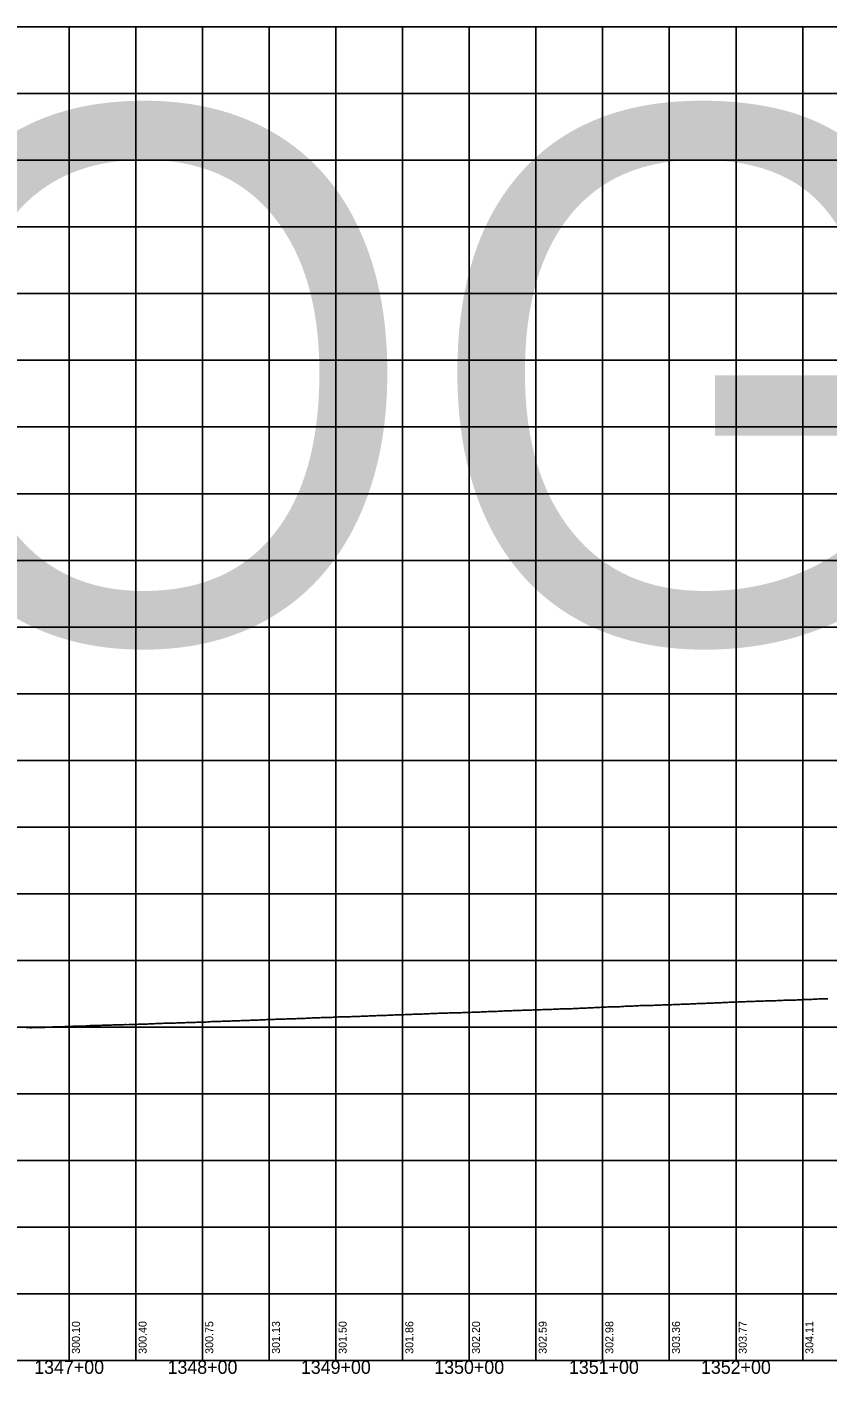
# Model space of a CAD drawing. Extents: x -90830 to 2015517, y -20856 to 836331.
# Drawn here: x 10192 to 10792, y 33641 to 34651 of the extents above; entities that cross this region are included whole.
import ezdxf

# ---------------------------------------------------------------- set-up
doc = ezdxf.new("R2010")
doc.units = 0
for name, color, linetype in [('Level 1', 7, 'Continuous'), ('RD_DDB_Profile_EX', 7, 'Continuous'), ('RD_DDB_StaTX', 7, 'Continuous'), ('RD_DDB_StripGrade', 7, 'Continuous'), ('RD_GPK_Profile_Cell', 7, 'Continuous')]:
    doc.layers.add(name, color=color, linetype=linetype)

msp = doc.modelspace()

# ---------------------------------------------------------------- linework, layer by layer
at = {"layer": 'Level 1'}
for p, q in [((9623.5, 34651.3), (11223.5, 34651.3)), ((10223.5, 34651.3), (10223.5, 34151.3)), ((10273.5, 34651.3), (10273.5, 34151.3)), ((10323.5, 34651.3), (10323.5, 34151.3)), ((10373.5, 34651.3), (10373.5, 34151.3)), ((10423.5, 34651.3), (10423.5, 34151.3)), ((10473.5, 34651.3), (10473.5, 34151.3)), ((10523.5, 34651.3), (10523.5, 34151.3)), ((10573.5, 34651.3), (10573.5, 34151.3)), ((10623.5, 34651.3), (10623.5, 34151.3)), ((10673.5, 34651.3), (10673.5, 34151.3)), ((10723.5, 34651.3), (10723.5, 34151.3)), ((10773.5, 34651.3), (10773.5, 34151.3)), ((9623.5, 34601.3), (11223.5, 34601.3)), ((9623.5, 34551.3), (11223.5, 34551.3)), ((9623.5, 34501.3), (11223.5, 34501.3)), ((9623.5, 34451.3), (11223.5, 34451.3)), ((9623.5, 34401.3), (11223.5, 34401.3)), ((9623.5, 34351.3), (11223.5, 34351.3)), ((9623.5, 34301.3), (11223.5, 34301.3)), ((9623.5, 34251.3), (11223.5, 34251.3)), ((9623.5, 34201.3), (11223.5, 34201.3)), ((9623.5, 34151.3), (11223.5, 34151.3)), ((9623.5, 34151.3), (11223.5, 34151.3)), ((10223.5, 34151.3), (10223.5, 33651.3)), ((10273.5, 34151.3), (10273.5, 33651.3)), ((10323.5, 34151.3), (10323.5, 33651.3)), ((10373.5, 34151.3), (10373.5, 33651.3)), ((10423.5, 34151.3), (10423.5, 33651.3)), ((10473.5, 34151.3), (10473.5, 33651.3)), ((10523.5, 34151.3), (10523.5, 33651.3)), ((10573.5, 34151.3), (10573.5, 33651.3)), ((10623.5, 34151.3), (10623.5, 33651.3)), ((10673.5, 34151.3), (10673.5, 33651.3)), ((10723.5, 34151.3), (10723.5, 33651.3)), ((10773.5, 34151.3), (10773.5, 33651.3)), ((9623.5, 34101.3), (11223.5, 34101.3)), ((9623.5, 34051.3), (11223.5, 34051.3)), ((9623.5, 34001.3), (11223.5, 34001.3)), ((9623.5, 33951.3), (11223.5, 33951.3)), ((9623.5, 33901.3), (11223.5, 33901.3)), ((9623.5, 33851.3), (11223.5, 33851.3)), ((9623.5, 33801.3), (11223.5, 33801.3)), ((9623.5, 33751.3), (11223.5, 33751.3)), ((9623.5, 33701.3), (11223.5, 33701.3)), ((9623.5, 33651.3), (11223.5, 33651.3))]:
    msp.add_line(p, q, dxfattribs=at)
at = {"layer": 'RD_DDB_Profile_EX'}
for points in [[(10685.3, 33918.5), (10686.3, 33918.6), (10687.3, 33918.6), (10688.3, 33918.6), (10689.3, 33918.7), (10690.3, 33918.7), (10691.3, 33918.8), (10692.3, 33918.8), (10693.3, 33918.8), (10694.3, 33918.9), (10695.3, 33918.9), (10696.3, 33918.9), (10697.3, 33918.9), (10698.3, 33919), (10699.3, 33919.1), (10700.3, 33919.1), (10701.3, 33919.2), (10702.3, 33919.2), (10703.3, 33919.2), (10704.3, 33919.2), (10705.3, 33919.3), (10706.3, 33919.3), (10707.3, 33919.4), (10708.3, 33919.4), (10709.3, 33919.5), (10710.3, 33919.5), (10711.3, 33919.5), (10712.3, 33919.6), (10713.3, 33919.7), (10714.3, 33919.7), (10715.3, 33919.7), (10716.3, 33919.8), (10717.3, 33919.8), (10718.3, 33919.9), (10719.3, 33919.9), (10720.3, 33919.9), (10721.3, 33920), (10722.3, 33920.1), (10723.3, 33920.1), (10724.3, 33920.1), (10725.3, 33920.2), (10726.3, 33920.2), (10727.3, 33920.2), (10728.3, 33920.2), (10729.3, 33920.3), (10730.3, 33920.3), (10731.3, 33920.4), (10732.3, 33920.4), (10733.3, 33920.4), (10734.3, 33920.5), (10735.3, 33920.5), (10736.3, 33920.5), (10737.3, 33920.6), (10738.3, 33920.7), (10739.3, 33920.7), (10740.3, 33920.7), (10741.3, 33920.7), (10742.3, 33920.7), (10743.3, 33920.8), (10744.3, 33920.8), (10745.3, 33920.9), (10746.3, 33920.9), (10747.3, 33920.9), (10748.3, 33921), (10749.3, 33921), (10750.3, 33921), (10751.3, 33921), (10752.3, 33921.1), (10753.3, 33921.1), (10754.3, 33921.2), (10755.3, 33921.2), (10756.3, 33921.2), (10757.3, 33921.2), (10758.3, 33921.3), (10759.3, 33921.4), (10760.3, 33921.4), (10761.3, 33921.4), (10762.3, 33921.5), (10763.3, 33921.5), (10764.3, 33921.4), (10765.3, 33921.5), (10766.3, 33921.6), (10767.3, 33921.6), (10768.3, 33921.6), (10769.3, 33921.7), (10770.3, 33921.7), (10771.3, 33921.7), (10772.3, 33921.7), (10773.3, 33921.8), (10774.3, 33921.9), (10775.3, 33921.9), (10776.3, 33921.9), (10777.3, 33922), (10778.3, 33922), (10779.3, 33922.1), (10780.3, 33922.1), (10781.3, 33922.2), (10782.3, 33922.2), (10783.3, 33922.3), (10784.3, 33922.3), (10785.3, 33922.4)], [(10785.3, 33922.4), (10786.3, 33922.4), (10787.3, 33922.5), (10788.3, 33922.5), (10789.3, 33922.6), (10790.3, 33922.6), (10791.3, 33922.6), (10792.3, 33922.6)], [(10385.3, 33907.3), (10386.3, 33907.4), (10387.3, 33907.4), (10388.3, 33907.4), (10389.3, 33907.4), (10390.3, 33907.5), (10391.3, 33907.5), (10392.3, 33907.6), (10393.3, 33907.6), (10394.3, 33907.7), (10395.3, 33907.7), (10396.3, 33907.7), (10397.3, 33907.8), (10398.3, 33907.8), (10399.3, 33907.8), (10400.3, 33907.8), (10401.3, 33907.9), (10402.3, 33908), (10403.3, 33908), (10404.3, 33908.1), (10405.3, 33908.2), (10406.3, 33908.2), (10407.3, 33908.2), (10408.3, 33908.3), (10409.3, 33908.3), (10410.3, 33908.3), (10411.3, 33908.3), (10412.3, 33908.4), (10413.3, 33908.4), (10414.3, 33908.5), (10415.3, 33908.5), (10416.3, 33908.5), (10417.3, 33908.5), (10418.3, 33908.6), (10419.3, 33908.6), (10420.3, 33908.6), (10421.3, 33908.7), (10422.3, 33908.7), (10423.3, 33908.8), (10424.3, 33908.8), (10425.3, 33908.9), (10426.3, 33908.9), (10427.3, 33908.9), (10428.3, 33908.9), (10429.3, 33909), (10430.3, 33909), (10431.3, 33909.1), (10432.3, 33909.1), (10433.3, 33909.1), (10434.3, 33909.1), (10435.3, 33909.2), (10436.3, 33909.2), (10437.3, 33909.2), (10438.3, 33909.3), (10439.3, 33909.3), (10440.3, 33909.3), (10441.3, 33909.3), (10442.3, 33909.4), (10443.3, 33909.5), (10444.3, 33909.5), (10445.3, 33909.5), (10446.3, 33909.5), (10447.3, 33909.6), (10448.3, 33909.7), (10449.3, 33909.7), (10450.3, 33909.7), (10451.3, 33909.8), (10452.3, 33909.8), (10453.3, 33909.8), (10454.3, 33909.9), (10455.3, 33909.9), (10456.3, 33909.9), (10457.3, 33909.9), (10458.3, 33910), (10459.3, 33910.1), (10460.3, 33910.1), (10461.3, 33910.1), (10462.3, 33910.2), (10463.3, 33910.3), (10464.3, 33910.3), (10465.3, 33910.3), (10466.3, 33910.3), (10467.3, 33910.4), (10468.3, 33910.4), (10469.3, 33910.4), (10470.3, 33910.4), (10471.3, 33910.5), (10472.3, 33910.5), (10473.3, 33910.6), (10474.3, 33910.6), (10475.3, 33910.7), (10476.3, 33910.7), (10477.3, 33910.8), (10478.3, 33910.7), (10479.3, 33910.8), (10480.3, 33910.8), (10481.3, 33910.9), (10482.3, 33910.9), (10483.3, 33910.9), (10484.3, 33910.9), (10485.3, 33911)], [(10485.3, 33911), (10486.3, 33911), (10487.3, 33911.1), (10488.3, 33911.1), (10489.3, 33911.2), (10490.3, 33911.2), (10491.3, 33911.2), (10492.3, 33911.3), (10493.3, 33911.3), (10494.3, 33911.4), (10495.3, 33911.4), (10496.3, 33911.5), (10497.3, 33911.5), (10498.3, 33911.5), (10499.3, 33911.6), (10500.3, 33911.7), (10501.3, 33911.7), (10502.3, 33911.7), (10503.3, 33911.7), (10504.3, 33911.7), (10505.3, 33911.7), (10506.3, 33911.8), (10507.3, 33911.8), (10508.3, 33911.9), (10509.3, 33911.9), (10510.3, 33911.9), (10511.3, 33911.9), (10512.3, 33912), (10513.3, 33912), (10514.3, 33912.1), (10515.3, 33912.1), (10516.3, 33912.1), (10517.3, 33912.1), (10518.3, 33912.2), (10519.3, 33912.2), (10520.3, 33912.2), (10521.3, 33912.3), (10522.3, 33912.3), (10523.3, 33912.3), (10524.3, 33912.3), (10525.3, 33912.4), (10526.3, 33912.5), (10527.3, 33912.6), (10528.3, 33912.6), (10529.3, 33912.6), (10530.3, 33912.6), (10531.3, 33912.6), (10532.3, 33912.7), (10533.3, 33912.7), (10534.3, 33912.7), (10535.3, 33912.7), (10536.3, 33912.8), (10537.3, 33912.9), (10538.3, 33913), (10539.3, 33913), (10540.3, 33913), (10541.3, 33913), (10542.3, 33913), (10543.3, 33913.1), (10544.3, 33913.1), (10545.3, 33913.2), (10546.3, 33913.2), (10547.3, 33913.2), (10548.3, 33913.3), (10549.3, 33913.4), (10550.3, 33913.4), (10551.3, 33913.4), (10552.3, 33913.5), (10553.3, 33913.5), (10554.3, 33913.6), (10555.3, 33913.6), (10556.3, 33913.7), (10557.3, 33913.7), (10558.3, 33913.7), (10559.3, 33913.7), (10560.3, 33913.8), (10561.3, 33913.8), (10562.3, 33913.8), (10563.3, 33913.9), (10564.3, 33913.9), (10565.3, 33913.9), (10566.3, 33913.9), (10567.3, 33913.9), (10568.3, 33914), (10569.3, 33914), (10570.3, 33914.1), (10571.3, 33914.2), (10572.3, 33914.2), (10573.3, 33914.2), (10574.3, 33914.3), (10575.3, 33914.3), (10576.3, 33914.3), (10577.3, 33914.3), (10578.3, 33914.4), (10579.3, 33914.4), (10580.3, 33914.4), (10581.3, 33914.5), (10582.3, 33914.5), (10583.3, 33914.5), (10584.3, 33914.6), (10585.3, 33914.6)], [(10585.3, 33914.6), (10586.3, 33914.7), (10587.3, 33914.7), (10588.3, 33914.7), (10589.3, 33914.7), (10590.3, 33914.8), (10591.3, 33914.9), (10592.3, 33914.9), (10593.3, 33914.9), (10594.3, 33914.9), (10595.3, 33915), (10596.3, 33915), (10597.3, 33915.1), (10598.3, 33915.1), (10599.3, 33915.1), (10600.3, 33915.1), (10601.3, 33915.2), (10602.3, 33915.3), (10603.3, 33915.3), (10604.3, 33915.3), (10605.3, 33915.3), (10606.3, 33915.4), (10607.3, 33915.4), (10608.3, 33915.5), (10609.3, 33915.5), (10610.3, 33915.5), (10611.3, 33915.6), (10612.3, 33915.7), (10613.3, 33915.7), (10614.3, 33915.7), (10615.3, 33915.8), (10616.3, 33915.8), (10617.3, 33915.9), (10618.3, 33915.9), (10619.3, 33915.9), (10620.3, 33916), (10621.3, 33916.1), (10622.3, 33916.2), (10623.3, 33916.2), (10624.3, 33916.2), (10625.3, 33916.3), (10626.3, 33916.3), (10627.3, 33916.4), (10628.3, 33916.4), (10629.3, 33916.5), (10630.3, 33916.4), (10631.3, 33916.4), (10632.3, 33916.4), (10633.3, 33916.5), (10634.3, 33916.5), (10635.3, 33916.6), (10636.3, 33916.6), (10637.3, 33916.7), (10638.3, 33916.8), (10639.3, 33916.8), (10640.3, 33916.9), (10641.3, 33916.9), (10642.3, 33916.9), (10643.3, 33917), (10644.3, 33917.1), (10645.3, 33917.1), (10646.3, 33917.1), (10647.3, 33917.2), (10648.3, 33917.2), (10649.3, 33917.2), (10650.3, 33917.3), (10651.3, 33917.4), (10652.3, 33917.4), (10653.3, 33917.4), (10654.3, 33917.4), (10655.3, 33917.5), (10656.3, 33917.5), (10657.3, 33917.6), (10658.3, 33917.6), (10659.3, 33917.6), (10660.3, 33917.6), (10661.3, 33917.6), (10662.3, 33917.7), (10663.3, 33917.7), (10664.3, 33917.8), (10665.3, 33917.8), (10666.3, 33917.8), (10667.3, 33917.8), (10668.3, 33917.9), (10669.3, 33917.9), (10670.3, 33917.9), (10671.3, 33918), (10672.3, 33918), (10673.3, 33918.1), (10674.3, 33918.1), (10675.3, 33918.1), (10676.3, 33918.2), (10677.3, 33918.2), (10678.3, 33918.2), (10679.3, 33918.2), (10680.3, 33918.3), (10681.3, 33918.3), (10682.3, 33918.4), (10683.3, 33918.4), (10684.3, 33918.4), (10685.3, 33918.5)], [(10191.3, 33900.8), (10192.3, 33900.9), (10193.3, 33900.9), (10194.3, 33900.8), (10195.3, 33900.8), (10196.3, 33900.9), (10197.3, 33901), (10198.3, 33901), (10199.3, 33901), (10200.3, 33901), (10201.3, 33901), (10202.3, 33901), (10203.3, 33901.1), (10204.3, 33901.1), (10205.3, 33901.1), (10206.3, 33901.2), (10207.3, 33901.2), (10208.3, 33901.3), (10209.3, 33901.3), (10210.3, 33901.3), (10211.3, 33901.4), (10212.3, 33901.4), (10213.3, 33901.4), (10214.3, 33901.4), (10215.3, 33901.5), (10216.3, 33901.6), (10217.3, 33901.6), (10218.3, 33901.6), (10219.3, 33901.6), (10220.3, 33901.7), (10221.3, 33901.7), (10222.3, 33901.7), (10223.3, 33901.8), (10224.3, 33901.8), (10225.3, 33901.8), (10226.3, 33901.9), (10227.3, 33901.9), (10228.3, 33901.9), (10229.3, 33901.9), (10230.3, 33901.9), (10231.3, 33901.9), (10232.3, 33901.9), (10233.3, 33902), (10234.3, 33902), (10235.3, 33902.1), (10236.3, 33902.2), (10237.3, 33902.3), (10238.3, 33902.3), (10239.3, 33902.4), (10240.3, 33902.4), (10241.3, 33902.5), (10242.3, 33902.5), (10243.3, 33902.5), (10244.3, 33902.5), (10245.3, 33902.6), (10246.3, 33902.6), (10247.3, 33902.6), (10248.3, 33902.7), (10249.3, 33902.7), (10250.3, 33902.7), (10251.3, 33902.7), (10252.3, 33902.8), (10253.3, 33902.8), (10254.3, 33902.8), (10255.3, 33902.8), (10256.3, 33902.9), (10257.3, 33902.9), (10258.3, 33903), (10259.3, 33903), (10260.3, 33903), (10261.3, 33903), (10262.3, 33903), (10263.3, 33903.1), (10264.3, 33903.1), (10265.3, 33903.2), (10266.3, 33903.2), (10267.3, 33903.1), (10268.3, 33903.2), (10269.3, 33903.2), (10270.3, 33903.3), (10271.3, 33903.3), (10272.3, 33903.3), (10273.3, 33903.3), (10274.3, 33903.3), (10275.3, 33903.4), (10276.3, 33903.5), (10277.3, 33903.5), (10278.3, 33903.5), (10279.3, 33903.5), (10280.3, 33903.6), (10281.3, 33903.6), (10282.3, 33903.6), (10283.3, 33903.7), (10284.3, 33903.7), (10285.3, 33903.7)], [(10285.3, 33903.7), (10286.3, 33903.7), (10287.3, 33903.8), (10288.3, 33903.9), (10289.3, 33903.9), (10290.3, 33903.9), (10291.3, 33904), (10292.3, 33904.1), (10293.3, 33904.1), (10294.3, 33904.2), (10295.3, 33904.2), (10296.3, 33904.2), (10297.3, 33904.2), (10298.3, 33904.2), (10299.3, 33904.3), (10300.3, 33904.2), (10301.3, 33904.3), (10302.3, 33904.3), (10303.3, 33904.3), (10304.3, 33904.4), (10305.3, 33904.4), (10306.3, 33904.4), (10307.3, 33904.5), (10308.3, 33904.5), (10309.3, 33904.6), (10310.3, 33904.6), (10311.3, 33904.7), (10312.3, 33904.7), (10313.3, 33904.7), (10314.3, 33904.7), (10315.3, 33904.7), (10316.3, 33904.7), (10317.3, 33904.8), (10318.3, 33904.8), (10319.3, 33904.9), (10320.3, 33904.9), (10321.3, 33904.9), (10322.3, 33905), (10323.3, 33905), (10324.3, 33905), (10325.3, 33905.1), (10326.3, 33905.1), (10327.3, 33905.2), (10328.3, 33905.2), (10329.3, 33905.3), (10330.3, 33905.4), (10331.3, 33905.4), (10332.3, 33905.4), (10333.3, 33905.4), (10334.3, 33905.5), (10335.3, 33905.6), (10336.3, 33905.6), (10337.3, 33905.6), (10338.3, 33905.7), (10339.3, 33905.7), (10340.3, 33905.7), (10341.3, 33905.7), (10342.3, 33905.8), (10343.3, 33905.8), (10344.3, 33905.8), (10345.3, 33905.9), (10346.3, 33905.9), (10347.3, 33906), (10348.3, 33906), (10349.3, 33906), (10350.3, 33906), (10351.3, 33906.1), (10352.3, 33906.2), (10353.3, 33906.2), (10354.3, 33906.2), (10355.3, 33906.3), (10356.3, 33906.3), (10357.3, 33906.3), (10358.3, 33906.3), (10359.3, 33906.4), (10360.3, 33906.4), (10361.3, 33906.5), (10362.3, 33906.5), (10363.3, 33906.5), (10364.3, 33906.6), (10365.3, 33906.6), (10366.3, 33906.7), (10367.3, 33906.7), (10368.3, 33906.7), (10369.3, 33906.8), (10370.3, 33906.8), (10371.3, 33906.9), (10372.3, 33906.9), (10373.3, 33906.9), (10374.3, 33906.9), (10375.3, 33907), (10376.3, 33907), (10377.3, 33907.1), (10378.3, 33907.2), (10379.3, 33907.2), (10380.3, 33907.2), (10381.3, 33907.2), (10382.3, 33907.3), (10383.3, 33907.3), (10384.3, 33907.3), (10385.3, 33907.3)]]:
    msp.add_lwpolyline(points, dxfattribs=at)
at = {"layer": 'RD_GPK_Profile_Cell'}
msp.add_line((9685.3, 33651.3), (13185.3, 33651.3), dxfattribs=at)

# ---------------------------------------------------------------- texts
at = {"layer": 'RD_DDB_StaTX'}
for s, p in [('1347+00', (10197.2, 33641.3)), ('1348+00', (10297.2, 33641.3)), ('1349+00', (10397.2, 33641.3)), ('1350+00', (10497.2, 33641.3)), ('1351+00', (10598.2, 33641.3)), ('1352+00', (10697.2, 33641.3))]:
    msp.add_text(s, height=10, dxfattribs=at).set_placement(p)
at = {"layer": 'RD_DDB_StripGrade'}
for s, p in [('300.10', (10231.5, 33656.3)), ('300.40', (10281.5, 33656.3)), ('300.75', (10331.5, 33656.3)), ('301.13', (10381.5, 33656.3)), ('301.50', (10431.5, 33656.3)), ('301.86', (10481.5, 33656.3)), ('302.20', (10531.5, 33656.3)), ('302.59', (10581.5, 33656.3)), ('302.98', (10631.5, 33656.3)), ('303.36', (10681.5, 33656.3)), ('303.77', (10731.5, 33656.3)), ('304.11', (10781.5, 33656.3))]:
    msp.add_text(s, height=6, rotation=90, dxfattribs=at).set_placement(p)
at = {"layer": 'RD_GPK_Profile_Cell'}
msp.add_text('NOGAP', height=400, dxfattribs=at).set_placement((9685.3, 34190))

doc.saveas('drawing.dxf')
